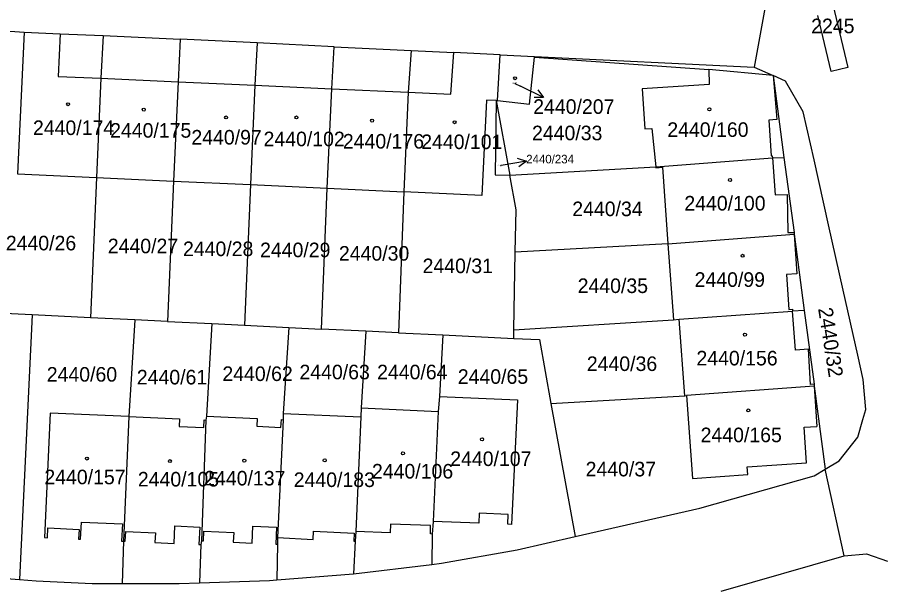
# Model space of a CAD drawing. Extents: x -755819 to -753140, y -1169796 to -1166000.
# Drawn here: x -755102.2 to -755000.9, y -1168271.3 to -1168205.1 of the extents above; entities that cross this region are included whole.
import ezdxf

# ---------------------------------------------------------------- set-up
doc = ezdxf.new("R2010")
doc.units = 0
for name, color, linetype in [('Vrstva 1', 7, 'Continuous'), ('Vrstva 16', 7, 'Continuous'), ('Vrstva 18', 7, 'Continuous'), ('Vrstva 19', 7, 'Continuous'), ('Vrstva 25', 7, 'Continuous'), ('Vrstva 27', 7, 'Continuous'), ('Vrstva 4', 7, 'Continuous'), ('Vrstva 62', 7, 'Continuous')]:
    doc.layers.add(name, color=color, linetype=linetype)

msp = doc.modelspace()

# ---------------------------------------------------------------- linework, layer by layer
at = {"layer": 'Vrstva 1'}
for p, q in [((-755014.39, -1168201.07), (-755016.18, -1168210.92)), ((-755104.19, -1168206.64), (-755101.43, -1168206.86)), ((-755101.43, -1168206.86), (-755102.2, -1168223.38)), ((-755101.43, -1168206.86), (-755097.24, -1168207.05)), ((-755097.24, -1168207.05), (-755092.21, -1168207.22)), ((-755092.21, -1168207.22), (-755092.5, -1168212.23)), ((-755092.21, -1168207.22), (-755083.22, -1168207.66)), ((-755083.22, -1168207.66), (-755083.46, -1168212.64)), ((-755074.24, -1168208.1), (-755083.22, -1168207.66)), ((-755074.24, -1168208.1), (-755074.51, -1168213.04)), ((-755065.25, -1168208.54), (-755074.24, -1168208.1)), ((-755065.52, -1168213.45), (-755065.25, -1168208.54)), ((-755065.25, -1168208.54), (-755056.26, -1168208.97)), ((-755056.26, -1168208.97), (-755056.6, -1168213.85)), ((-755056.26, -1168208.97), (-755051.27, -1168209.21)), ((-755045.84, -1168209.48), (-755051.27, -1168209.21)), ((-755046.17, -1168214.83), (-755045.84, -1168209.48)), ((-755045.84, -1168209.48), (-755041.84, -1168209.67)), ((-755041.85, -1168209.76), (-755041.84, -1168209.67)), ((-755041.84, -1168209.67), (-755016.18, -1168210.92)), ((-755042.43, -1168215.23), (-755041.85, -1168209.76)), ((-755013.98, -1168211.91), (-755021.5, -1168211.21)), ((-755021.5, -1168211.21), (-755021.45, -1168212.94)), ((-755016.18, -1168210.92), (-755013.98, -1168211.91)), ((-755092.5, -1168212.23), (-755092.98, -1168223.8)), ((-755083.46, -1168212.64), (-755083.98, -1168224.22)), ((-755013.98, -1168211.91), (-755012.71, -1168221.49)), ((-755012.52, -1168212.57), (-755013.98, -1168211.91)), ((-755010.45, -1168216.14), (-755012.52, -1168212.57)), ((-755074.51, -1168213.04), (-755074.99, -1168224.64)), ((-755066.04, -1168225.05), (-755065.52, -1168213.45)), ((-755021.45, -1168212.94), (-755029.26, -1168213.44)), ((-755029.26, -1168213.44), (-755028.94, -1168218.14)), ((-755056.6, -1168213.85), (-755057.1, -1168225.47)), ((-755047.46, -1168214.77), (-755047.98, -1168225.89)), ((-755046.3, -1168214.82), (-755047.46, -1168214.77)), ((-755046.3, -1168214.82), (-755046.45, -1168223.5)), ((-755046.3, -1168214.82), (-755044.72, -1168223.52)), ((-755046.3, -1168214.82), (-755046.17, -1168214.83)), ((-755046.17, -1168214.83), (-755042.43, -1168215.23)), ((-755009.19, -1168221.76), (-755010.45, -1168216.14)), ((-755028.94, -1168218.14), (-755028.12, -1168218.08)), ((-755028.12, -1168218.08), (-755027.69, -1168222.55)), ((-755027.69, -1168222.55), (-755014.05, -1168221.51)), ((-755014.05, -1168221.51), (-755012.71, -1168221.49)), ((-755012.71, -1168221.49), (-755011.53, -1168230.21)), ((-755007.49, -1168229.35), (-755009.19, -1168221.76)), ((-755044.72, -1168223.52), (-755027.69, -1168222.55)), ((-755027.69, -1168222.55), (-755027.68, -1168222.67)), ((-755027.68, -1168222.67), (-755026.9, -1168222.62)), ((-755026.9, -1168222.62), (-755026.26, -1168231.53)), ((-755102.2, -1168223.38), (-755092.98, -1168223.8)), ((-755092.98, -1168223.8), (-755093.7, -1168240.18)), ((-755092.98, -1168223.8), (-755083.98, -1168224.22)), ((-755046.45, -1168223.5), (-755044.72, -1168223.52)), ((-755043.99, -1168227.58), (-755044.72, -1168223.52)), ((-755083.98, -1168224.22), (-755084.71, -1168240.62)), ((-755083.98, -1168224.22), (-755074.99, -1168224.64)), ((-755074.99, -1168224.64), (-755075.72, -1168241.06)), ((-755074.99, -1168224.64), (-755066.04, -1168225.05)), ((-755066.73, -1168241.5), (-755066.04, -1168225.05)), ((-755066.04, -1168225.05), (-755057.1, -1168225.47)), ((-755057.1, -1168225.47), (-755057.74, -1168241.94)), ((-755047.98, -1168225.89), (-755057.1, -1168225.47)), ((-755044.08, -1168232.52), (-755043.99, -1168227.58)), ((-755005.79, -1168236.94), (-755007.49, -1168229.35)), ((-755026.26, -1168231.53), (-755011.52, -1168230.41)), ((-755011.53, -1168230.21), (-755011.52, -1168230.41)), ((-755011.52, -1168230.41), (-755010.34, -1168239.33)), ((-755026.26, -1168231.53), (-755044.08, -1168232.52)), ((-755026.26, -1168231.53), (-755025.62, -1168240.4)), ((-755044.24, -1168241.58), (-755044.08, -1168232.52)), ((-755004.09, -1168244.53), (-755005.79, -1168236.94)), ((-755100.49, -1168239.84), (-755105.69, -1168239.6)), ((-755100.49, -1168239.84), (-755101.97, -1168270.73)), ((-755093.7, -1168240.18), (-755100.49, -1168239.84)), ((-755024.94, -1168240.35), (-755011.71, -1168239.39)), ((-755010.34, -1168239.33), (-755011.71, -1168239.39)), ((-755010.34, -1168239.33), (-755009.19, -1168247.94)), ((-755088.51, -1168240.43), (-755093.7, -1168240.18)), ((-755088.51, -1168240.43), (-755089.2, -1168251.71)), ((-755084.71, -1168240.62), (-755088.51, -1168240.43)), ((-755084.71, -1168240.62), (-755079.52, -1168240.86)), ((-755079.52, -1168240.86), (-755080.13, -1168251.68)), ((-755079.52, -1168240.86), (-755075.72, -1168241.06)), ((-755075.72, -1168241.06), (-755070.53, -1168241.3)), ((-755044.24, -1168241.58), (-755025.62, -1168240.4)), ((-755025.62, -1168240.4), (-755024.94, -1168240.35)), ((-755024.3, -1168249.27), (-755024.94, -1168240.35)), ((-755070.53, -1168241.3), (-755071.18, -1168251.34)), ((-755070.53, -1168241.3), (-755066.73, -1168241.5)), ((-755061.54, -1168241.74), (-755066.73, -1168241.5)), ((-755061.54, -1168241.74), (-755062.09, -1168250.68)), ((-755057.74, -1168241.94), (-755061.54, -1168241.74)), ((-755057.74, -1168241.94), (-755052.55, -1168242.18)), ((-755044.26, -1168242.58), (-755044.24, -1168241.58)), ((-755052.55, -1168242.18), (-755052.95, -1168249.38)), ((-755052.55, -1168242.18), (-755044.26, -1168242.58)), ((-755044.26, -1168242.58), (-755041.26, -1168242.73)), ((-755041.26, -1168242.73), (-755039.92, -1168250.17)), ((-755003.45, -1168247.4), (-755004.09, -1168244.53)), ((-755009.18, -1168248.16), (-755024.1, -1168249.25)), ((-755009.19, -1168247.94), (-755009.18, -1168248.16)), ((-755009.18, -1168248.16), (-755008.88, -1168252.87)), ((-755009.18, -1168248.16), (-755007.88, -1168257.84)), ((-755003.15, -1168250.89), (-755003.45, -1168247.4)), ((-755052.95, -1168249.38), (-755053.11, -1168251.1)), ((-755052.95, -1168249.38), (-755043.84, -1168249.77)), ((-755043.84, -1168249.77), (-755044.52, -1168264.29)), ((-755039.92, -1168250.17), (-755024.3, -1168249.27)), ((-755039.92, -1168250.17), (-755037.11, -1168265.7)), ((-755024.3, -1168249.27), (-755024.1, -1168249.25)), ((-755024.1, -1168249.25), (-755023.4, -1168258.92)), ((-755062.09, -1168250.68), (-755062.14, -1168251.73)), ((-755062.09, -1168250.68), (-755053.11, -1168251.1)), ((-755053.11, -1168251.1), (-755053.66, -1168263.95)), ((-755003.49, -1168252.07), (-755003.15, -1168250.89)), ((-755098.42, -1168251.3), (-755099.06, -1168265.84)), ((-755089.2, -1168251.71), (-755098.42, -1168251.3)), ((-755089.2, -1168251.71), (-755089.84, -1168266.25)), ((-755089.2, -1168251.71), (-755083.31, -1168251.97)), ((-755083.31, -1168251.97), (-755083.35, -1168252.87)), ((-755080.22, -1168252.11), (-755080.72, -1168266.21)), ((-755080.47, -1168252.99), (-755080.43, -1168252.1)), ((-755080.43, -1168252.1), (-755080.22, -1168252.11)), ((-755080.13, -1168251.68), (-755080.22, -1168252.11)), ((-755080.13, -1168251.68), (-755074.23, -1168251.94)), ((-755074.23, -1168251.94), (-755074.27, -1168252.83)), ((-755071.21, -1168252.08), (-755071.84, -1168265.84)), ((-755071.45, -1168252.97), (-755071.4, -1168252.07)), ((-755071.4, -1168252.07), (-755071.21, -1168252.08)), ((-755071.18, -1168251.34), (-755071.21, -1168252.08)), ((-755071.18, -1168251.34), (-755062.14, -1168251.73)), ((-755062.14, -1168251.73), (-755062.72, -1168265.14)), ((-755004.08, -1168254.12), (-755003.49, -1168252.07)), ((-755083.35, -1168252.87), (-755080.47, -1168252.99)), ((-755074.27, -1168252.83), (-755071.45, -1168252.97)), ((-755010.33, -1168252.96), (-755008.88, -1168252.87)), ((-755010.06, -1168257.12), (-755010.33, -1168252.96)), ((-755006.25, -1168256.87), (-755004.08, -1168254.12)), ((-755017.02, -1168257.56), (-755010.06, -1168257.12)), ((-755007.88, -1168257.84), (-755006.25, -1168256.87)), ((-755016.94, -1168258.47), (-755017.02, -1168257.56)), ((-755009.17, -1168258.61), (-755007.88, -1168257.84)), ((-755005.68, -1168267.96), (-755007.88, -1168257.84)), ((-755023.4, -1168258.92), (-755016.94, -1168258.47)), ((-755022.52, -1168262.41), (-755009.17, -1168258.61)), ((-755048.3, -1168262.99), (-755048.34, -1168264.15)), ((-755044.91, -1168263.12), (-755048.3, -1168262.99)), ((-755044.95, -1168264.27), (-755044.91, -1168263.12)), ((-755037.11, -1168265.7), (-755022.52, -1168262.41)), ((-755094.85, -1168266.03), (-755094.76, -1168264.03)), ((-755094.76, -1168264.03), (-755089.97, -1168264.24)), ((-755089.97, -1168264.24), (-755090.06, -1168266.24)), ((-755053.66, -1168263.95), (-755053.78, -1168265.42)), ((-755048.34, -1168264.15), (-755053.66, -1168263.95)), ((-755044.52, -1168264.29), (-755044.95, -1168264.27)), ((-755098.71, -1168265.86), (-755098.66, -1168264.71)), ((-755098.66, -1168264.71), (-755095.03, -1168264.88)), ((-755095.03, -1168264.88), (-755095.08, -1168266.02)), ((-755062.72, -1168265.14), (-755062.78, -1168266.27)), ((-755053.78, -1168265.42), (-755053.83, -1168268.96)), ((-755099.06, -1168265.84), (-755098.71, -1168265.86)), ((-755095.08, -1168266.02), (-755094.85, -1168266.03)), ((-755090.06, -1168266.24), (-755089.84, -1168266.25)), ((-755089.84, -1168266.25), (-755089.98, -1168271.18)), ((-755080.72, -1168266.21), (-755080.8, -1168266.64)), ((-755071.84, -1168265.84), (-755071.87, -1168266.61)), ((-755062.78, -1168266.27), (-755062.96, -1168270.06)), ((-755043.88, -1168267.26), (-755037.11, -1168265.7)), ((-755080.8, -1168266.64), (-755080.96, -1168271.1)), ((-755071.87, -1168266.61), (-755071.93, -1168270.77)), ((-755052.69, -1168268.82), (-755043.88, -1168267.26)), ((-755020.03, -1168272.09), (-755005.68, -1168267.96)), ((-755005.68, -1168267.96), (-755003.06, -1168267.72)), ((-755003.06, -1168267.72), (-755000.61, -1168268.59)), ((-755062.96, -1168270.06), (-755053.83, -1168268.96)), ((-755053.83, -1168268.96), (-755052.69, -1168268.82)), ((-755110.7, -1168270.06), (-755101.97, -1168270.73)), ((-755071.93, -1168270.77), (-755062.96, -1168270.06)), ((-755101.97, -1168270.73), (-755100.05, -1168270.88)), ((-755100.05, -1168270.88), (-755093.48, -1168271.18)), ((-755093.48, -1168271.18), (-755089.98, -1168271.18)), ((-755089.98, -1168271.18), (-755083.34, -1168271.18)), ((-755083.34, -1168271.18), (-755080.96, -1168271.1)), ((-755080.96, -1168271.1), (-755072.78, -1168270.84)), ((-755072.78, -1168270.84), (-755071.93, -1168270.77))]:
    msp.add_line(p, q, dxfattribs=at)
at = {"layer": 'Vrstva 16'}
for p, q in [((-755044.13, -1168212.85), (-755043.48, -1168213.16)), ((-755040.78, -1168214.46), (-755043.48, -1168213.16)), ((-755045.81, -1168222.41), (-755045.74, -1168222.39)), ((-755042.78, -1168221.9), (-755045.74, -1168222.39))]:
    msp.add_line(p, q, dxfattribs=at)
for points in [[(-755041.46, -1168213.57), (-755040.78, -1168214.46), (-755041.89, -1168214.48)], [(-755043.85, -1168221.57), (-755042.78, -1168221.9), (-755043.69, -1168222.56)]]:
    msp.add_lwpolyline(points, dxfattribs=at)
at = {"layer": 'Vrstva 25'}
for centre in [(-755044.1, -1168212.22), (-755096.31, -1168215.25), (-755087.47, -1168215.89), (-755021.42, -1168215.85), (-755077.85, -1168216.8), (-755069.64, -1168216.8), (-755060.8, -1168217.17), (-755051.18, -1168217.35), (-755019.01, -1168224.1), (-755017.55, -1168232.94), (-755017.26, -1168242.15), (-755016.87, -1168250.99), (-755047.97, -1168254.36), (-755057.2, -1168256), (-755094.12, -1168256.61), (-755084.42, -1168256.91), (-755075.73, -1168256.85), (-755066.34, -1168256.82)]:
    msp.add_circle(centre, 0.175, dxfattribs=at)
at = {"layer": 'Vrstva 27'}
for p, q in [((-755007.63, -1168200.93), (-755005.25, -1168210.98)), ((-755007.19, -1168211.44), (-755008.74, -1168204.91)), ((-755005.25, -1168210.98), (-755007.19, -1168211.44))]:
    msp.add_line(p, q, dxfattribs=at)
at = {"layer": 'Vrstva 4'}
for p, q in [((-755097.24, -1168207.05), (-755097.47, -1168212.01)), ((-755051.62, -1168214.07), (-755051.27, -1168209.21)), ((-755041.85, -1168209.76), (-755021.5, -1168211.21)), ((-755097.47, -1168212.01), (-755092.5, -1168212.23)), ((-755092.5, -1168212.23), (-755083.46, -1168212.64)), ((-755083.46, -1168212.64), (-755074.51, -1168213.04)), ((-755013.98, -1168211.91), (-755013.56, -1168217.05)), ((-755074.51, -1168213.04), (-755065.52, -1168213.45)), ((-755065.52, -1168213.45), (-755056.6, -1168213.85)), ((-755056.6, -1168213.85), (-755051.62, -1168214.07)), ((-755013.56, -1168217.05), (-755014.49, -1168217.11)), ((-755014.49, -1168217.11), (-755014.21, -1168221.28)), ((-755014.21, -1168221.28), (-755014.07, -1168221.27)), ((-755014.07, -1168221.27), (-755014.05, -1168221.51)), ((-755014.05, -1168221.51), (-755013.73, -1168225.84)), ((-755013.73, -1168225.84), (-755012.35, -1168225.8)), ((-755012.35, -1168225.8), (-755012.24, -1168230.23)), ((-755012.24, -1168230.23), (-755011.53, -1168230.21)), ((-755011.52, -1168230.41), (-755011.19, -1168235.06)), ((-755011.19, -1168235.06), (-755012.42, -1168235.14)), ((-755012.42, -1168235.14), (-755012.15, -1168239.2)), ((-755012.15, -1168239.2), (-755011.72, -1168239.17)), ((-755011.72, -1168239.17), (-755011.71, -1168239.39)), ((-755011.37, -1168243.94), (-755011.71, -1168239.39)), ((-755009.86, -1168243.85), (-755011.37, -1168243.94)), ((-755009.6, -1168247.97), (-755009.86, -1168243.85)), ((-755009.19, -1168247.94), (-755009.6, -1168247.97)), ((-755058.67, -1168264.28), (-755058.7, -1168265.28)), ((-755053.97, -1168264.44), (-755058.67, -1168264.28)), ((-755089.63, -1168266.26), (-755089.58, -1168265.11)), ((-755089.58, -1168265.11), (-755086.11, -1168265.26)), ((-755086.11, -1168265.26), (-755086.16, -1168266.41)), ((-755083.93, -1168266.51), (-755083.84, -1168264.47)), ((-755083.84, -1168264.47), (-755080.94, -1168264.6)), ((-755080.94, -1168264.6), (-755081.03, -1168266.63)), ((-755080.51, -1168266.22), (-755080.46, -1168265.07)), ((-755080.46, -1168265.07), (-755076.97, -1168265.23)), ((-755076.97, -1168265.23), (-755077.02, -1168266.38)), ((-755074.81, -1168266.47), (-755074.73, -1168264.49)), ((-755074.73, -1168264.49), (-755071.98, -1168264.61)), ((-755071.98, -1168264.61), (-755072.06, -1168266.6)), ((-755067.69, -1168266.04), (-755067.65, -1168265.09)), ((-755067.65, -1168265.09), (-755062.91, -1168265.31)), ((-755062.91, -1168265.31), (-755062.95, -1168266.26)), ((-755058.7, -1168265.28), (-755062.72, -1168265.14)), ((-755054, -1168265.41), (-755053.97, -1168264.44)), ((-755053.78, -1168265.42), (-755054, -1168265.41)), ((-755089.84, -1168266.25), (-755089.63, -1168266.26)), ((-755086.16, -1168266.41), (-755083.93, -1168266.51)), ((-755080.72, -1168266.21), (-755080.51, -1168266.22)), ((-755077.02, -1168266.38), (-755074.81, -1168266.47)), ((-755071.84, -1168265.84), (-755067.69, -1168266.04)), ((-755062.95, -1168266.26), (-755062.78, -1168266.27)), ((-755081.03, -1168266.63), (-755080.8, -1168266.64)), ((-755072.06, -1168266.6), (-755071.87, -1168266.61))]:
    msp.add_line(p, q, dxfattribs=at)

# ---------------------------------------------------------------- texts
at = {"layer": 'Vrstva 16'}
msp.add_text('2440/207', height=1.7, dxfattribs=at).set_placement((-755041.99, -1168216.38))
at = {"layer": 'Vrstva 18'}
for s, height, p in [('2245', 1.7, (-755009.53, -1168206.97)), ('2440/33', 1.7, (-755042.13, -1168219.46)), ('2440/234', 0.1, (-755046.15, -1168222.41)), ('2440/34', 1.7, (-755037.43, -1168228.32)), ('2440/26', 1.7, (-755103.58, -1168232.31)), ('2440/27', 1.7, (-755091.67, -1168232.65)), ('2440/28', 1.7, (-755082.89, -1168232.98)), ('2440/29', 1.7, (-755073.89, -1168233.11)), ('2440/30', 1.7, (-755064.68, -1168233.51)), ('2440/31', 1.7, (-755054.91, -1168234.97)), ('2440/35', 1.7, (-755036.8, -1168237.29)), ('2440/36', 1.7, (-755035.73, -1168246.39)), ('2440/60', 1.7, (-755098.8, -1168247.63)), ('2440/61', 1.7, (-755088.28, -1168247.96)), ('2440/62', 1.7, (-755078.29, -1168247.56)), ('2440/63', 1.7, (-755069.29, -1168247.36)), ('2440/64', 1.7, (-755060.22, -1168247.36)), ('2440/65', 1.7, (-755050.8, -1168247.89)), ('2440/37', 1.7, (-755035.87, -1168258.69))]:
    msp.add_text(s, height=height, dxfattribs=at).set_placement(p)
msp.add_text('2440/32', height=1.7, rotation=278.9732, dxfattribs=at).set_placement((-755008.73, -1168239.11))
at = {"layer": 'Vrstva 19'}
for s, height, p in [('2440/207', 0.1, (-755044.46, -1168212.85)), ('2440/174', 1.7, (-755100.41, -1168218.85)), ('2440/175', 1.7, (-755091.4, -1168219.16)), ('2440/160', 1.7, (-755026.33, -1168219.07)), ('2440/97', 1.7, (-755081.91, -1168219.96)), ('2440/102', 1.7, (-755073.48, -1168220.16)), ('2440/176', 1.7, (-755064.22, -1168220.43)), ('2440/101', 1.7, (-755055.07, -1168220.49)), ('2440/100', 1.7, (-755024.34, -1168227.66)), ('2440/99', 1.7, (-755023.14, -1168236.57)), ('2440/156', 1.7, (-755022.93, -1168245.74)), ('2440/165', 1.7, (-755022.44, -1168254.7)), ('2440/107', 1.7, (-755051.68, -1168257.48)), ('2440/106', 1.7, (-755060.82, -1168258.94)), ('2440/157', 1.7, (-755099.08, -1168259.61)), ('2440/105', 1.7, (-755088.16, -1168259.87)), ('2440/137', 1.7, (-755080.41, -1168259.75)), ('2440/183', 1.7, (-755069.96, -1168259.93))]:
    msp.add_text(s, height=height, dxfattribs=at).set_placement(p)
at = {"layer": 'Vrstva 62'}
msp.add_text('2440/234', height=1, dxfattribs=at).set_placement((-755042.81, -1168222.16))

doc.saveas('drawing.dxf')
